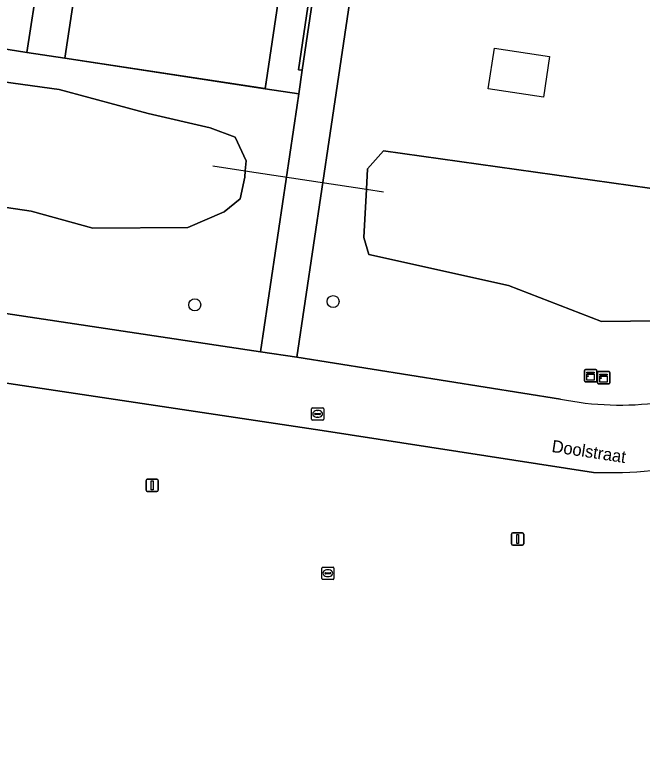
# Model space of a CAD drawing. Extents: x 164148 to 165261, y 382513 to 383432.
# Drawn here: x 164557.3 to 164608.6, y 382807.8 to 382867.8 of the extents above; entities that cross this region are included whole.
import ezdxf

# ---------------------------------------------------------------- set-up
doc = ezdxf.new("R2010")
doc.units = 0
for name, color, linetype in [('IMGEO_Boom', 7, 'Continuous'), ('IMGEO_Duiker', 7, 'Continuous'), ('IMGEO_Erf', 7, 'Continuous'), ('IMGEO_Fietspad_gesloten', 7, 'Continuous'), ('IMGEO_Greppel_droge_sloot', 7, 'Continuous'), ('IMGEO_Groenvoorziening', 7, 'Continuous'), ('IMGEO_Haag', 7, 'Continuous'), ('IMGEO_Hek', 7, 'Continuous'), ('IMGEO_Kast', 7, 'Continuous'), ('IMGEO_Lichtmast', 7, 'Continuous'), ('IMGEO_Openbare_ruimte_label', 7, 'Continuous'), ('IMGEO_Pand', 7, 'Continuous'), ('IMGEO_Pand_vergunning_verleend', 7, 'Continuous'), ('IMGEO_Rijbaan_lokaal_gesloten', 7, 'Continuous'), ('IMGEO_Rioolput', 7, 'Continuous')]:
    doc.layers.add(name, color=color, linetype=linetype)

msp = doc.modelspace()

# ---------------------------------------------------------------- linework, layer by layer
at = {"layer": 'IMGEO_Boom'}
for centre in [(164583.3, 382844.404), (164572, 382844.138)]:
    msp.add_circle(centre, 0.489, dxfattribs=at)
at = {"layer": 'IMGEO_Duiker'}
msp.add_lwpolyline([(164573.486, 382855.482), (164576.126, 382855.081), (164586.022, 382853.577), (164587.423, 382853.364)], dxfattribs=at)
at = {"layer": 'IMGEO_Erf'}
msp.add_lwpolyline([(164562.299, 382870.444), (164561.373, 382864.283), (164577.746, 382861.779), (164578.881, 382869.483)], dxfattribs=at)
at = {"layer": 'IMGEO_Fietspad_gesloten'}
msp.add_lwpolyline([(164604.952, 383005.406), (164606.207, 383013.843), (164603.253, 383014.289), (164602.579, 383010.326), (164601.744, 383004.692), (164601.66, 383004.124), (164580.781, 382863.291), (164580.496, 382861.369), (164580.359, 382860.446), (164577.371, 382840.307), (164580.335, 382839.876), (164583.055, 382858.156)], close=True, dxfattribs=at)
at = {"layer": 'IMGEO_Greppel_droge_sloot'}
for points in [[(164573.253, 382858.598), (164568.189, 382859.767), (164560.93, 382861.714), (164555.547, 382862.458), (164546.34, 382863.875), (164539.927, 382865.663), (164539.378, 382865.774), (164538.817, 382861.909), (164538.49, 382859.651), (164538.224, 382857.818), (164537.505, 382852.864), (164542.036, 382851.887), (164548.533, 382853.274), (164558.634, 382851.789), (164563.666, 382850.409), (164571.442, 382850.449), (164574.386, 382851.72), (164575.696, 382852.791), (164576.085, 382854.562), (164576.126, 382855.081), (164576.192, 382855.907), (164575.306, 382857.819)], [(164622.522, 382851.143), (164620.019, 382852.143), (164587.426, 382856.719), (164586.109, 382855.237), (164586.022, 382853.577), (164585.816, 382849.638), (164586.208, 382848.245), (164597.626, 382845.705), (164605.228, 382842.766), (164614.682, 382842.88), (164620.345, 382844.505), (164622.967, 382846.386), (164624.265, 382848.709)]]:
    msp.add_lwpolyline(points, close=True, dxfattribs=at)
at = {"layer": 'IMGEO_Groenvoorziening'}
for points in [[(164645.496, 382950.967), (164651.008, 382987.673), (164651.902, 382993.63), (164653.078, 383001.462), (164650.705, 383001.947), (164651.419, 383007.225), (164611.224, 383013.148), (164606.207, 383013.843), (164604.952, 383005.406), (164583.055, 382858.156), (164580.335, 382839.876), (164601.872, 382836.441)], [(164580.359, 382860.446), (164580.496, 382861.369), (164577.746, 382861.779), (164561.373, 382864.283), (164558.287, 382864.755), (164555.201, 382865.227)], [(164555.547, 382862.458), (164560.93, 382861.714), (164568.189, 382859.767), (164573.253, 382858.598), (164575.306, 382857.819), (164576.192, 382855.907), (164576.126, 382855.081), (164576.085, 382854.562), (164575.696, 382852.791), (164574.386, 382851.72), (164571.442, 382850.449), (164563.666, 382850.409), (164558.634, 382851.789), (164548.533, 382853.274)], [(164604.586, 382830.457), (164582.41, 382833.88), (164500.334, 382846.167), (164456.924, 382852.665), (164408.057, 382860.247), (164402.983, 382860.898), (164397.573, 382827.291), (164390.779, 382784.365), (164387.209, 382761.399), (164383.845, 382738.669), (164378.996, 382706.807)], [(164540.302, 382848.037), (164540.762, 382847.952), (164540.704, 382847.546), (164540.462, 382845.846), (164541.34, 382845.725), (164577.371, 382840.307), (164580.359, 382860.446)]]:
    msp.add_lwpolyline(points, dxfattribs=at)
for points in [[(164601.322, 383004.142), (164598.85, 383004.484), (164597.943, 382998.317), (164596.726, 382990.044), (164595.511, 382981.778), (164593.791, 382970.247), (164592.563, 382961.975), (164591.334, 382953.703), (164589.628, 382942.149), (164588.4, 382933.881), (164587.172, 382925.612), (164585.462, 382914.093), (164584.243, 382905.82), (164583.024, 382897.546), (164581.308, 382885.966), (164580.095, 382877.725), (164578.881, 382869.483), (164577.746, 382861.779), (164580.496, 382861.369), (164580.781, 382863.291), (164580.48, 382863.334)], [(164601.66, 383004.124), (164601.322, 383004.142), (164580.48, 382863.334), (164580.781, 382863.291)], [(164587.426, 382856.719), (164620.019, 382852.143), (164622.522, 382851.143), (164624.265, 382848.709), (164622.967, 382846.386), (164620.345, 382844.505), (164614.682, 382842.88), (164605.228, 382842.766), (164597.626, 382845.705), (164586.208, 382848.245), (164585.816, 382849.638), (164586.022, 382853.577), (164586.109, 382855.237)]]:
    msp.add_lwpolyline(points, close=True, dxfattribs=at)
for centre, radius, start, end in [((164606.726, 382860.238), 24.287, 258.47197, 297.0664), ((164605.926, 382864.337), 33.907, 267.73441, 299.5194)]:
    msp.add_arc(centre, radius, start, end, dxfattribs=at)
at = {"layer": 'IMGEO_Haag'}
msp.add_lwpolyline([(164601.66, 383004.124), (164601.322, 383004.142), (164580.48, 382863.334), (164580.781, 382863.291)], close=True, dxfattribs=at)
at = {"layer": 'IMGEO_Hek'}
msp.add_lwpolyline([(164578.881, 382869.483), (164577.716, 382861.817), (164561.373, 382864.283)], dxfattribs=at)
at = {"layer": 'IMGEO_Kast'}
for p, q in [((164603.841, 382837.921), (164603.841, 382838.762)), ((164603.841, 382838.762), (164603.841, 382837.921)), ((164603.916, 382838.846), (164604.757, 382838.846)), ((164604.757, 382838.846), (164603.916, 382838.846)), ((164604.841, 382838.771), (164604.841, 382837.93)), ((164604.841, 382837.93), (164604.841, 382838.771)), ((164604.978, 382838.69), (164605.819, 382838.69)), ((164605.819, 382838.69), (164604.978, 382838.69)), ((164604.903, 382837.765), (164604.903, 382838.606)), ((164604.903, 382838.606), (164604.903, 382837.765)), ((164605.903, 382838.615), (164605.903, 382837.774)), ((164605.903, 382837.774), (164605.903, 382838.615)), ((164604.766, 382837.846), (164603.925, 382837.846)), ((164603.925, 382837.846), (164604.766, 382837.846)), ((164605.828, 382837.69), (164604.987, 382837.69)), ((164604.987, 382837.69), (164605.828, 382837.69))]:
    msp.add_line(p, q, dxfattribs=at)
for points in [[(164604.036, 382838.636), (164604.636, 382838.636), (164604.636, 382838.551), (164604.036, 382838.551), (164604.036, 382838.636)], [(164604.036, 382838.461), (164604.636, 382838.461), (164604.636, 382837.972), (164604.036, 382837.972), (164604.036, 382838.461)], [(164605.098, 382838.48), (164605.698, 382838.48), (164605.698, 382838.395), (164605.098, 382838.395), (164605.098, 382838.48)], [(164605.098, 382838.305), (164605.698, 382838.305), (164605.698, 382837.816), (164605.098, 382837.816), (164605.098, 382838.305)]]:
    msp.add_lwpolyline(points, dxfattribs=at)
for centre in [(164604.12, 382838.31), (164605.182, 382838.154)]:
    msp.add_circle(centre, 0.0377, dxfattribs=at)
for centre, start, end in [((164603.919, 382838.768), 92.4484, 184.28452), ((164603.919, 382838.768), 92.4484, 184.28452), ((164604.763, 382838.768), 2.4484, 94.28452), ((164604.763, 382838.768), 2.4484, 94.28452), ((164604.981, 382838.612), 92.4484, 184.28452), ((164604.981, 382838.612), 92.4484, 184.28452), ((164605.825, 382838.612), 2.4484, 94.28452), ((164605.825, 382838.612), 2.4484, 94.28452), ((164603.919, 382837.924), 182.4484, 274.28452), ((164603.919, 382837.924), 182.4484, 274.28452), ((164604.763, 382837.924), 272.4484, 4.28452), ((164604.763, 382837.924), 272.4484, 4.28452), ((164604.981, 382837.768), 182.4484, 274.28452), ((164604.981, 382837.768), 182.4484, 274.28452), ((164605.825, 382837.768), 272.4484, 4.28452), ((164605.825, 382837.768), 272.4484, 4.28452)]:
    msp.add_arc(centre, 0.0779, start, end, dxfattribs=at)
at = {"layer": 'IMGEO_Lichtmast'}
for p, q in [((164568.017, 382828.995), (164568.017, 382829.795)), ((164568.017, 382829.795), (164568.017, 382828.995)), ((164568.117, 382829.895), (164568.907, 382829.895)), ((164568.907, 382829.895), (164568.117, 382829.895)), ((164569.007, 382829.795), (164569.007, 382828.995)), ((164569.007, 382828.995), (164569.007, 382829.795)), ((164568.907, 382828.895), (164568.117, 382828.895)), ((164568.117, 382828.895), (164568.907, 382828.895)), ((164597.878, 382824.611), (164597.878, 382825.411)), ((164597.878, 382825.411), (164597.878, 382824.611)), ((164597.978, 382825.511), (164598.768, 382825.511)), ((164598.768, 382825.511), (164597.978, 382825.511)), ((164598.868, 382825.411), (164598.868, 382824.611)), ((164598.868, 382824.611), (164598.868, 382825.411)), ((164598.768, 382824.511), (164597.978, 382824.511)), ((164597.978, 382824.511), (164598.768, 382824.511))]:
    msp.add_line(p, q, dxfattribs=at)
for points in [[(164568.437, 382829.77), (164568.587, 382829.77), (164568.587, 382829.02), (164568.437, 382829.02), (164568.437, 382829.77)], [(164598.298, 382825.386), (164598.448, 382825.386), (164598.448, 382824.636), (164598.298, 382824.636), (164598.298, 382825.386)]]:
    msp.add_lwpolyline(points, dxfattribs=at)
for centre, start, end in [((164568.117, 382829.795), 90, 180), ((164568.117, 382829.795), 90, 180), ((164568.907, 382829.795), 0, 90), ((164568.907, 382829.795), 360, 90), ((164568.117, 382828.995), 180, 270), ((164568.117, 382828.995), 180, 270), ((164568.907, 382828.995), 270, 0), ((164568.907, 382828.995), 270, 0), ((164597.978, 382825.411), 90, 180), ((164597.978, 382825.411), 90, 180), ((164598.768, 382825.411), 0, 90), ((164598.768, 382825.411), 360, 90), ((164597.978, 382824.611), 180, 270), ((164597.978, 382824.611), 180, 270), ((164598.768, 382824.611), 270, 0), ((164598.768, 382824.611), 270, 0)]:
    msp.add_arc(centre, 0.1, start, end, dxfattribs=at)
at = {"layer": 'IMGEO_Pand'}
for points in [[(164559.229, 382870.911), (164556.155, 382871.378), (164555.201, 382865.227), (164558.287, 382864.755)], [(164559.229, 382870.911), (164558.287, 382864.755), (164561.373, 382864.283), (164562.299, 382870.444)]]:
    msp.add_lwpolyline(points, close=True, dxfattribs=at)
at = {"layer": 'IMGEO_Pand_vergunning_verleend'}
msp.add_lwpolyline([(164595.979, 382861.766), (164596.475, 382865.101), (164600.981, 382864.431), (164600.485, 382861.095)], close=True, dxfattribs=at)
at = {"layer": 'IMGEO_Rijbaan_lokaal_gesloten'}
for points in [[(164601.872, 382836.441), (164580.335, 382839.876), (164577.371, 382840.307), (164541.34, 382845.725), (164540.462, 382845.846), (164539.367, 382845.996), (164539.338, 382846), (164539.309, 382846.004), (164522.349, 382848.352), (164521.046, 382848.53), (164520.361, 382848.623), (164501.188, 382851.646), (164471.939, 382855.982), (164471.335, 382856.066), (164469.168, 382856.367), (164446.231, 382859.897), (164443.914, 382860.221), (164443.459, 382860.284), (164396.404, 382867.334), (164395.677, 382867.443), (164393.451, 382867.778)], [(164380.862, 382863.974), (164394.925, 382861.905), (164395.466, 382861.842), (164395.789, 382861.801), (164402.983, 382860.898), (164408.057, 382860.247), (164456.924, 382852.665), (164500.334, 382846.167), (164582.41, 382833.88), (164604.586, 382830.457)]]:
    msp.add_lwpolyline(points, dxfattribs=at)
for centre, radius, start, end in [((164606.726, 382860.238), 24.287, 258.47197, 297.0664), ((164605.926, 382864.337), 33.907, 267.73441, 299.5194)]:
    msp.add_arc(centre, radius, start, end, dxfattribs=at)
at = {"layer": 'IMGEO_Rioolput'}
for p, q in [((164581.532, 382834.804), (164581.532, 382835.656)), ((164581.607, 382835.73), (164582.459, 382835.73)), ((164582.533, 382835.656), (164582.533, 382834.804)), ((164581.791, 382835.224), (164581.791, 382835.236)), ((164582.229, 382835.187), (164581.831, 382835.187)), ((164581.834, 382835.273), (164582.232, 382835.273)), ((164582.02, 382835.51), (164582.045, 382835.51)), ((164582.275, 382835.236), (164582.275, 382835.224)), ((164582.459, 382834.73), (164581.607, 382834.73)), ((164582.043, 382834.95), (164582.018, 382834.95)), ((164582.369, 382821.792), (164582.369, 382822.644)), ((164582.444, 382822.718), (164583.296, 382822.718)), ((164582.857, 382822.498), (164582.882, 382822.498)), ((164583.37, 382822.644), (164583.37, 382821.792)), ((164582.628, 382822.212), (164582.628, 382822.224)), ((164583.066, 382822.175), (164582.668, 382822.175)), ((164582.671, 382822.261), (164583.069, 382822.261)), ((164582.88, 382821.938), (164582.855, 382821.938)), ((164583.112, 382822.224), (164583.112, 382822.212)), ((164583.296, 382821.718), (164582.444, 382821.718))]:
    msp.add_line(p, q, dxfattribs=at)
for points in [[(164581.532, 382834.804), (164581.532, 382835.656)], [(164581.607, 382835.73), (164582.459, 382835.73)], [(164582.533, 382835.656), (164582.533, 382834.804)], [(164582.459, 382834.73), (164581.607, 382834.73)], [(164582.369, 382821.792), (164582.369, 382822.644)], [(164582.444, 382822.718), (164583.296, 382822.718)], [(164583.37, 382822.644), (164583.37, 382821.792)], [(164583.296, 382821.718), (164582.444, 382821.718)]]:
    msp.add_lwpolyline(points, dxfattribs=at)
for centre, radius, start, end in [((164581.609, 382835.654), 0.0765, 91.55205, 178.44795), ((164581.609, 382835.654), 0.0765, 91.55205, 178.44795), ((164582.457, 382835.654), 0.0765, 1.55205, 88.44795), ((164582.457, 382835.654), 0.0765, 1.55205, 88.44795), ((164581.831, 382835.233), 0.0403, 85.87752, 175.75265), ((164581.828, 382835.223), 0.0366, 178.93798, 274.71019), ((164582.232, 382835.23), 0.043, 264.86636, 352.45326), ((164582.236, 382835.235), 0.0386, 1.73085, 96.63898), ((164581.609, 382834.806), 0.0765, 181.55205, 268.44795), ((164581.609, 382834.806), 0.0765, 181.55205, 268.44795), ((164582.457, 382834.806), 0.0765, 271.55205, 358.44795), ((164582.457, 382834.806), 0.0765, 271.55205, 358.44795), ((164582.446, 382822.642), 0.0765, 91.55205, 178.44795), ((164582.446, 382822.642), 0.0765, 91.55205, 178.44795), ((164583.294, 382822.642), 0.0765, 1.55205, 88.44795), ((164583.294, 382822.642), 0.0765, 1.55205, 88.44795), ((164582.668, 382822.221), 0.0403, 85.87752, 175.75265), ((164582.665, 382822.211), 0.0366, 178.93798, 274.71019), ((164583.069, 382822.218), 0.043, 264.86636, 352.45326), ((164583.073, 382822.223), 0.0386, 1.73085, 96.63898), ((164582.446, 382821.794), 0.0765, 181.55205, 268.44795), ((164582.446, 382821.794), 0.0765, 181.55205, 268.44795), ((164583.294, 382821.794), 0.0765, 271.55205, 358.44795), ((164583.294, 382821.794), 0.0765, 271.55205, 358.44795)]:
    msp.add_arc(centre, radius, start, end, dxfattribs=at)
for centre, major_axis, ratio, start_param, end_param in [((164582.019, 382835.23), (-0.387, 0.002), 0.722429, 4.712389, 7.853982), ((164582.044, 382835.23), (-0.39, 0.002), 0.717154, 1.570796, 4.712389), ((164582.856, 382822.218), (-0.387, 0.002), 0.722429, 4.712389, 7.853982), ((164582.881, 382822.218), (-0.39, 0.002), 0.717154, 1.570796, 4.712389)]:
    msp.add_ellipse(centre, major_axis=major_axis, ratio=ratio, start_param=start_param, end_param=end_param, dxfattribs=at)

# ---------------------------------------------------------------- texts
at = {"layer": 'IMGEO_Openbare_ruimte_label'}
msp.add_text('Doolstraat', height=1, rotation=351.37577, dxfattribs=at).set_placement((164601.111, 382832.126))

doc.saveas('drawing.dxf')
